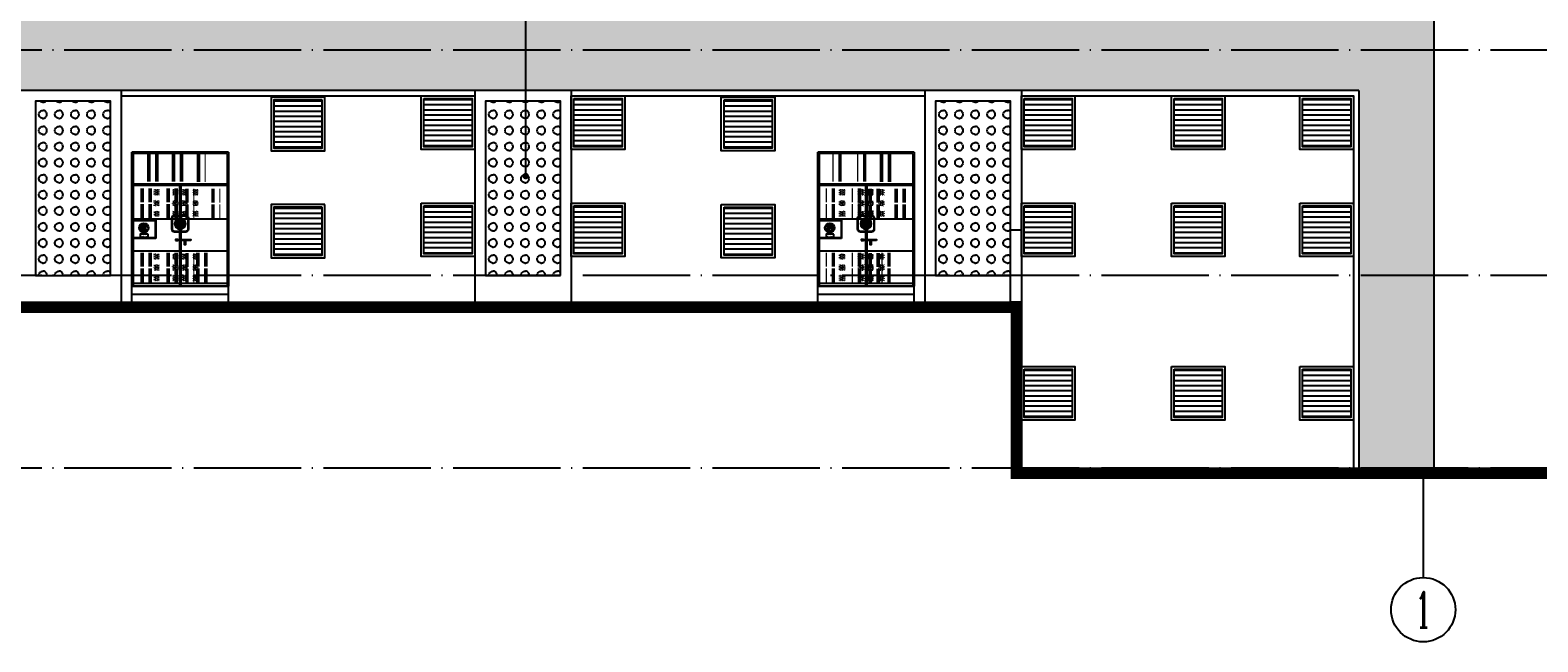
# Model space of a CAD drawing. Extents: x 1779708 to 7299578, y -1121471 to 88434.
# Tile 531 of 656: x 5180048 to 5208187, y -956519 to -945107. Entities that reach past the tile are written whole.
import ezdxf
from ezdxf.enums import TextEntityAlignment as Align

# ---------------------------------------------------------------- set-up
doc = ezdxf.new("R2010")
doc.units = 0
doc.header["$LTSCALE"] = 1000
doc.header["$MEASUREMENT"] = 0
doc.linetypes.add('DOTE', pattern=[2.42, 2, -0.2, 0.02, -0.2])
doc.layers.get('0').update_dxf_attribs({"linetype": 'CONTINUOUS'})
for name, color, linetype in [('AXIS', 3, 'CONTINUOUS'), ('AXIS_TEXT', 7, 'CONTINUOUS'), ('DIM_LEAD', 3, 'CONTINUOUS'), ('DOTE', 1, 'DOTE'), ('修改', 6, 'CONTINUOUS'), ('可见线', 6, 'CONTINUOUS'), ('建筑', 31, 'CONTINUOUS'), ('立面中线', 140, 'CONTINUOUS'), ('立面填充图例灰瓦', 8, 'CONTINUOUS'), ('立面填充图例白', 7, 'CONTINUOUS'), ('立面粗线', 30, 'CONTINUOUS'), ('立面细线', 114, 'CONTINUOUS')]:
    doc.layers.add(name, color=color, linetype=linetype)
doc.styles.add('_TCH_AXIS', font='COMPLEX', dxfattribs={"bigfont": 'GBCBIG'})
doc.styles.add('ZQ仿宋_GB2312', font='simfang.ttf', dxfattribs={"width": 0.7})
pattern_1 = [(7e-15, (-8001.832, -8879.637), (0, 21.650635), [12.5, -25]), (120, (-8001.832, -8879.637), (-18.75, -10.825318), [12.5, -25]), (60, (-7989.332, -8879.637), (-18.75, 10.825318), [12.5, -25])]
pattern_2 = [(7e-15, (-8151.832, -8879.637), (0, 21.650635), [12.5, -25]), (120, (-8151.832, -8879.637), (-18.75, -10.825318), [12.5, -25]), (60, (-8139.332, -8879.637), (-18.75, 10.825318), [12.5, -25])]

# ---------------------------------------------------------------- blocks, each defined once
blk = doc.blocks.new('A$C2EDB4717')
at = {"layer": '立面填充图例灰瓦'}
h = blk.add_hatch(dxfattribs=at)
h.set_pattern_fill('ACAD_ISO03W100', color=256, scale=5, style=0)
h.set_pattern_definition([(180, (13891.833, -8304.637), (0, 25), [60, -90])])
h.paths.add_polyline_path([(525, 2975), (275, 2975), (275, 2700), (525, 2700)])
h = blk.add_hatch(dxfattribs=at)
h.set_pattern_fill('ACAD_ISO03W100', color=256, scale=5, style=0)
h.set_pattern_definition([(180, (14352.528, -8304.637), (0, 25), [60, -90])])
h.paths.add_polyline_path([(986, 2975), (736, 2975), (736, 2700), (986, 2700)])
h = blk.add_hatch(dxfattribs=at)
h.set_pattern_fill('ACAD_ISO03W100', color=256, scale=5, style=0)
h.set_pattern_definition([(7e-15, (-12241.832, -8304.637), (0, 25), [60, -90])])
h.paths.add_polyline_path([(1375, 2975), (1125, 2975), (1125, 2700), (1375, 2700)])
h = blk.add_hatch(dxfattribs=at)
h.set_pattern_fill('ACAD_ISO03W100', color=256, scale=5, style=0)
h.set_pattern_definition([(180, (13891.833, 13704.638), (0, -25), [60, -90])])
h.paths.add_polyline_path([(275, 2450), (525, 2450), (525, 2700), (275, 2700)])
h = blk.add_hatch(dxfattribs=at)
h.set_pattern_fill('ACAD_ISO03W100', color=256, scale=5, style=0)
h.set_pattern_definition([(180, (14352.528, 13704.638), (0, -25), [60, -90])])
h.paths.add_polyline_path([(736, 2450), (986, 2450), (986, 2700), (736, 2700)])
h = blk.add_hatch(dxfattribs=at)
h.set_pattern_fill('ACAD_ISO03W100', color=256, scale=5, style=0)
h.set_pattern_definition([(7e-15, (-12241.832, 13704.638), (0, -25), [60, -90])])
h.paths.add_polyline_path([(1375, 2450), (1125, 2450), (1125, 2700), (1375, 2700)])
h = blk.add_hatch(dxfattribs=at)
h.set_pattern_fill('ACAD_ISO03W100', color=256, scale=5, style=0)
h.set_pattern_definition([(180, (13768.975, -8929.637), (0, 25), [60, -90])])
h.paths.add_polyline_path([(152, 2325), (402, 2325), (402, 2075), (152, 2075)])
h = blk.add_hatch(dxfattribs=at)
h.set_pattern_fill('HEX', color=256, scale=100, style=0)
h.set_pattern_definition(pattern_2)
h.paths.add_polyline_path([(409, 2300), (509, 2300), (509, 2200), (409, 2200)])
h = blk.add_hatch(dxfattribs=at)
h.set_pattern_fill('ACAD_ISO03W100', color=256, scale=5, style=0)
h.set_pattern_definition([(180, (14254.333, -8929.637), (0, 25), [60, -90])])
h.paths.add_polyline_path([(638, 2325), (888, 2325), (888, 2075), (638, 2075)])
h = blk.add_hatch(dxfattribs=at)
h.set_pattern_fill('HEX', color=256, scale=100, style=0)
h.set_pattern_definition(pattern_1)
h.paths.add_polyline_path([(763, 2300), (863, 2300), (863, 2200), (763, 2200)])
h = blk.add_hatch(dxfattribs=at)
h.set_pattern_fill('ACAD_ISO03W100', color=256, scale=5, style=0)
h.set_pattern_definition([(7e-15, (-12454.332, -8929.637), (0, 25), [60, -90])])
h.paths.add_polyline_path([(1163, 2325), (913, 2325), (913, 2075), (1163, 2075)])
h = blk.add_hatch(dxfattribs=at)
h.set_pattern_fill('HEX', color=256, scale=100, style=0)
h.set_pattern_definition(pattern_1)
h.paths.add_polyline_path([(1038, 2300), (938, 2300), (938, 2200), (1038, 2200)])
h = blk.add_hatch(dxfattribs=at)
h.set_pattern_fill('HEX', color=256, scale=100, style=0)
h.set_pattern_definition(pattern_1)
h.paths.add_polyline_path([(1241, 2300), (1141, 2300), (1141, 2200), (1241, 2200)])
h = blk.add_hatch(dxfattribs=at)
h.set_pattern_fill('ACAD_ISO03W100', color=256, scale=5, style=0)
h.set_pattern_definition([(7e-15, (-11968.974, -8929.637), (0, 25), [60, -90])])
h.paths.add_polyline_path([(1648, 2325), (1398, 2325), (1398, 2075), (1648, 2075)])
h = blk.add_hatch(dxfattribs=at)
h.set_pattern_fill('ACAD_ISO03W100', color=256, scale=5, style=0)
h.set_pattern_definition([(180, (13768.975, 13029.638), (0, -25), [60, -90])])
h.paths.add_polyline_path([(152, 1775), (402, 1775), (402, 2025), (152, 2025)])
h = blk.add_hatch(dxfattribs=at)
h.set_pattern_fill('HEX', color=256, scale=100, style=0)
h.set_pattern_definition(pattern_2)
h.paths.add_polyline_path([(409, 1998), (509, 1998), (509, 2098), (409, 2098)])
h = blk.add_hatch(dxfattribs=at)
h.set_pattern_fill('ACAD_ISO03W100', color=256, scale=5, style=0)
h.set_pattern_definition([(180, (14254.333, 13029.638), (0, -25), [60, -90])])
h.paths.add_polyline_path([(638, 1775), (888, 1775), (888, 2025), (638, 2025)])
h = blk.add_hatch(dxfattribs=at)
h.set_pattern_fill('HEX', color=256, scale=100, style=0)
h.set_pattern_definition(pattern_1)
h.paths.add_polyline_path([(763, 1998), (863, 1998), (863, 2098), (763, 2098)])
h = blk.add_hatch(dxfattribs=at)
h.set_pattern_fill('ACAD_ISO03W100', color=256, scale=5, style=0)
h.set_pattern_definition([(7e-15, (-12454.332, 13029.638), (0, -25), [60, -90])])
h.paths.add_polyline_path([(1163, 1775), (913, 1775), (913, 2025), (1163, 2025)])
h = blk.add_hatch(dxfattribs=at)
h.set_pattern_fill('HEX', color=256, scale=100, style=0)
h.set_pattern_definition(pattern_1)
h.paths.add_polyline_path([(1038, 1998), (938, 1998), (938, 2098), (1038, 2098)])
h = blk.add_hatch(dxfattribs=at)
h.set_pattern_fill('HEX', color=256, scale=100, style=0)
h.set_pattern_definition(pattern_1)
h.paths.add_polyline_path([(1241, 1998), (1141, 1998), (1141, 2098), (1241, 2098)])
h = blk.add_hatch(dxfattribs=at)
h.set_pattern_fill('ACAD_ISO03W100', color=256, scale=5, style=0)
h.set_pattern_definition([(7e-15, (-11968.974, 13029.638), (0, -25), [60, -90])])
h.paths.add_polyline_path([(1648, 1775), (1398, 1775), (1398, 2025), (1648, 2025)])
h = blk.add_hatch(color=256, dxfattribs=at)
h.paths.add_polyline_path([(434, 1721), (443, 1730), (443, 1391), (434, 1400)])
h.paths.add_polyline_path([(20, 1730), (443, 1730), (434, 1721), (28, 1721)])
h.paths.add_polyline_path([(20, 1730), (28, 1721), (28, 1400), (20, 1391)])
h.paths.add_polyline_path([(28, 1400), (434, 1400), (443, 1391), (20, 1391)])
h = blk.add_hatch(dxfattribs=at)
h.set_pattern_fill('HEX', color=256, scale=100, style=0)
h.set_pattern_definition(pattern_2)
h.paths.add_polyline_path([(409, 1800), (509, 1800), (509, 1900), (409, 1900)])
h = blk.add_hatch(dxfattribs=at)
h.set_pattern_fill('HEX', color=256, scale=100, style=0)
h.set_pattern_definition(pattern_1)
h.paths.add_polyline_path([(763, 1800), (863, 1800), (863, 1900), (763, 1900)])
h = blk.add_hatch(dxfattribs=at)
h.set_pattern_fill('HEX', color=256, scale=100, style=0)
h.set_pattern_definition(pattern_1)
h.paths.add_polyline_path([(1038, 1800), (938, 1800), (938, 1900), (1038, 1900)])
h = blk.add_hatch(dxfattribs=at)
h.set_pattern_fill('HEX', color=256, scale=100, style=0)
h.set_pattern_definition(pattern_1)
h.paths.add_polyline_path([(1241, 1800), (1141, 1800), (1141, 1900), (1241, 1900)])
h = blk.add_hatch(color=256, dxfattribs=at)
edge = h.paths.add_edge_path()
edge.add_arc((223, 1585), 88.9, 0, 360)
edge = h.paths.add_edge_path(flags=16)
edge.add_arc((223, 1585), 72.6, 51.4462, 218.5538)
edge.add_line((167, 1540), (269, 1642))
edge = h.paths.add_edge_path(flags=16)
edge.add_line((178, 1529), (280, 1631))
edge.add_arc((223, 1585), 72.6, -128.7437, 38.7437, ccw=False)
h = blk.add_hatch(dxfattribs=at)
h.set_pattern_fill('ACAD_ISO03W100', color=256, scale=5, style=0)
h.set_pattern_definition([(180, (13768.975, -10129.637), (0, 25), [60, -90])])
h.paths.add_polyline_path([(152, 1125), (402, 1125), (402, 875), (152, 875)])
h = blk.add_hatch(dxfattribs=at)
h.set_pattern_fill('HEX', color=256, scale=100, style=0)
h.set_pattern_definition(pattern_2)
h.paths.add_polyline_path([(409, 1100), (509, 1100), (509, 1000), (409, 1000)])
h = blk.add_hatch(dxfattribs=at)
h.set_pattern_fill('HEX', color=256, scale=100, style=0)
h.set_pattern_definition(pattern_2)
h.paths.add_polyline_path([(409, 798), (509, 798), (509, 898), (409, 898)])
h = blk.add_hatch(dxfattribs=at)
h.set_pattern_fill('ACAD_ISO03W100', color=256, scale=5, style=0)
h.set_pattern_definition([(180, (14254.333, -10129.637), (0, 25), [60, -90])])
h.paths.add_polyline_path([(638, 1125), (888, 1125), (888, 875), (638, 875)])
h = blk.add_hatch(dxfattribs=at)
h.set_pattern_fill('HEX', color=256, scale=100, style=0)
h.set_pattern_definition(pattern_1)
h.paths.add_polyline_path([(763, 1100), (863, 1100), (863, 1000), (763, 1000)])
h = blk.add_hatch(dxfattribs=at)
h.set_pattern_fill('HEX', color=256, scale=100, style=0)
h.set_pattern_definition(pattern_1)
h.paths.add_polyline_path([(763, 798), (863, 798), (863, 898), (763, 898)])
h = blk.add_hatch(dxfattribs=at)
h.set_pattern_fill('ACAD_ISO03W100', color=256, scale=5, style=0)
h.set_pattern_definition([(7e-15, (-12454.332, -10129.637), (0, 25), [60, -90])])
h.paths.add_polyline_path([(1163, 1125), (913, 1125), (913, 875), (1163, 875)])
h = blk.add_hatch(dxfattribs=at)
h.set_pattern_fill('HEX', color=256, scale=100, style=0)
h.set_pattern_definition(pattern_1)
h.paths.add_polyline_path([(1038, 1100), (938, 1100), (938, 1000), (1038, 1000)])
h = blk.add_hatch(dxfattribs=at)
h.set_pattern_fill('HEX', color=256, scale=100, style=0)
h.set_pattern_definition(pattern_1)
h.paths.add_polyline_path([(1038, 798), (938, 798), (938, 898), (1038, 898)])
h = blk.add_hatch(dxfattribs=at)
h.set_pattern_fill('HEX', color=256, scale=100, style=0)
h.set_pattern_definition(pattern_1)
h.paths.add_polyline_path([(1241, 1100), (1141, 1100), (1141, 1000), (1241, 1000)])
h = blk.add_hatch(dxfattribs=at)
h.set_pattern_fill('HEX', color=256, scale=100, style=0)
h.set_pattern_definition(pattern_1)
h.paths.add_polyline_path([(1241, 798), (1141, 798), (1141, 898), (1241, 898)])
h = blk.add_hatch(dxfattribs=at)
h.set_pattern_fill('ACAD_ISO03W100', color=256, scale=5, style=0)
h.set_pattern_definition([(180, (14806.475, -10129.637), (0, 25), [60, -90])])
h.paths.add_polyline_path([(1190, 1125), (1440, 1125), (1440, 875), (1190, 875)])
h = blk.add_hatch(dxfattribs=at)
h.set_pattern_fill('ACAD_ISO03W100', color=256, scale=5, style=0)
h.set_pattern_definition([(180, (13768.975, 11829.638), (0, -25), [60, -90])])
h.paths.add_polyline_path([(152, 575), (402, 575), (402, 825), (152, 825)])
h = blk.add_hatch(dxfattribs=at)
h.set_pattern_fill('HEX', color=256, scale=100, style=0)
h.set_pattern_definition(pattern_2)
h.paths.add_polyline_path([(409, 600), (509, 600), (509, 700), (409, 700)])
h = blk.add_hatch(dxfattribs=at)
h.set_pattern_fill('ACAD_ISO03W100', color=256, scale=5, style=0)
h.set_pattern_definition([(180, (14254.333, 11829.638), (0, -25), [60, -90])])
h.paths.add_polyline_path([(638, 575), (888, 575), (888, 825), (638, 825)])
h = blk.add_hatch(dxfattribs=at)
h.set_pattern_fill('HEX', color=256, scale=100, style=0)
h.set_pattern_definition(pattern_1)
h.paths.add_polyline_path([(763, 600), (863, 600), (863, 700), (763, 700)])
h = blk.add_hatch(dxfattribs=at)
h.set_pattern_fill('ACAD_ISO03W100', color=256, scale=5, style=0)
h.set_pattern_definition([(7e-15, (-12454.332, 11829.638), (0, -25), [60, -90])])
h.paths.add_polyline_path([(1163, 575), (913, 575), (913, 825), (1163, 825)])
h = blk.add_hatch(dxfattribs=at)
h.set_pattern_fill('HEX', color=256, scale=100, style=0)
h.set_pattern_definition(pattern_1)
h.paths.add_polyline_path([(1038, 600), (938, 600), (938, 700), (1038, 700)])
h = blk.add_hatch(dxfattribs=at)
h.set_pattern_fill('HEX', color=256, scale=100, style=0)
h.set_pattern_definition(pattern_1)
h.paths.add_polyline_path([(1241, 600), (1141, 600), (1141, 700), (1241, 700)])
h = blk.add_hatch(dxfattribs=at)
h.set_pattern_fill('ACAD_ISO03W100', color=256, scale=5, style=0)
h.set_pattern_definition([(180, (14806.475, 11829.638), (0, -25), [60, -90])])
h.paths.add_polyline_path([(1190, 575), (1440, 575), (1440, 825), (1190, 825)])
at = {"layer": '立面中线'}
for p, q in [((0, 500), (1800, 500)), ((0, 200), (0, 500)), ((0, 350), (1800, 350)), ((1800, 200), (1800, 500)), ((0, 200), (1800, 200))]:
    blk.add_line(p, q, dxfattribs=at)
at = {"layer": '立面填充图例灰瓦'}
for p, q in [((0, 3000), (0, 500)), ((0, 500), (0, 3000)), ((1800, 3000), (0, 3000)), ((25, 2975), (25, 500)), ((1775, 2975), (25, 2975)), ((1775, 2975), (1775, 500)), ((1800, 3000), (1800, 500)), ((1775, 2400), (25, 2400)), ((1775, 2375), (25, 2375)), ((888, 2375), (888, 500)), ((913, 2375), (913, 500)), ((888, 1750), (25, 1750)), ((1775, 1750), (913, 1750)), ((269, 1642), (167, 1540)), ((177, 1573), (176, 1570)), ((177, 1571), (176, 1569)), ((176, 1570), (177, 1571)), ((176, 1570), (176, 1570)), ((176, 1570), (176, 1570)), ((176, 1569), (176, 1568)), ((176, 1568), (177, 1569)), ((178, 1574), (177, 1573)), ((177, 1568), (178, 1569)), ((177, 1569), (177, 1568)), ((177, 1568), (177, 1568)), ((178, 1529), (280, 1631)), ((180, 1585), (178, 1578)), ((178, 1578), (179, 1575)), ((179, 1575), (178, 1574)), ((178, 1568), (180, 1571)), ((178, 1569), (178, 1568)), ((178, 1568), (178, 1568)), ((179, 1575), (179, 1575)), ((179, 1575), (182, 1575)), ((179, 1530), (184, 1529)), ((181, 1591), (180, 1585)), ((180, 1572), (180, 1573)), ((180, 1571), (180, 1572)), ((180, 1571), (181, 1570)), ((182, 1594), (181, 1591)), ((181, 1572), (182, 1573)), ((181, 1571), (181, 1572)), ((181, 1570), (181, 1571)), ((181, 1570), (181, 1570)), ((185, 1598), (182, 1594)), ((182, 1575), (183, 1578)), ((182, 1574), (182, 1575)), ((182, 1573), (182, 1574)), ((184, 1532), (182, 1533)), ((183, 1578), (186, 1586)), ((187, 1531), (184, 1532)), ((184, 1529), (188, 1530)), ((188, 1603), (185, 1598)), ((186, 1586), (187, 1589)), ((187, 1589), (188, 1590)), ((188, 1530), (187, 1531)), ((189, 1603), (188, 1603)), ((189, 1601), (188, 1600)), ((188, 1600), (188, 1596)), ((188, 1596), (189, 1590)), ((188, 1590), (189, 1592)), ((190, 1582), (188, 1578)), ((188, 1578), (188, 1575)), ((188, 1575), (188, 1571)), ((188, 1571), (188, 1561)), ((188, 1530), (188, 1530)), ((190, 1604), (189, 1601)), ((189, 1590), (190, 1588)), ((192, 1605), (190, 1604)), ((190, 1588), (191, 1587)), ((191, 1587), (190, 1584)), ((190, 1584), (191, 1582)), ((191, 1583), (196, 1582)), ((191, 1582), (191, 1583)), ((192, 1617), (193, 1618)), ((192, 1615), (192, 1617)), ((193, 1613), (192, 1615)), ((192, 1608), (194, 1608)), ((192, 1605), (192, 1608)), ((194, 1605), (192, 1605)), ((193, 1618), (194, 1619)), ((193, 1612), (193, 1613)), ((193, 1608), (193, 1612)), ((194, 1611), (193, 1611)), ((194, 1619), (196, 1620)), ((195, 1613), (194, 1612)), ((194, 1612), (194, 1611)), ((194, 1608), (198, 1608)), ((197, 1605), (194, 1605)), ((196, 1614), (195, 1613)), ((195, 1594), (197, 1589)), ((196, 1620), (199, 1619)), ((196, 1615), (196, 1614)), ((197, 1615), (196, 1615)), ((196, 1614), (196, 1613)), ((196, 1613), (196, 1612)), ((196, 1612), (197, 1612)), ((196, 1582), (198, 1582)), ((198, 1614), (197, 1615)), ((197, 1612), (198, 1611)), ((199, 1605), (197, 1605)), ((197, 1589), (198, 1586)), ((198, 1614), (198, 1614)), ((199, 1614), (198, 1614)), ((198, 1611), (198, 1611)), ((198, 1608), (200, 1607)), ((200, 1604), (198, 1604)), ((198, 1586), (201, 1582)), ((198, 1582), (199, 1581)), ((199, 1572), (198, 1576)), ((199, 1619), (201, 1619)), ((200, 1616), (199, 1615)), ((199, 1615), (199, 1614)), ((201, 1604), (199, 1605)), ((199, 1581), (200, 1582)), ((200, 1577), (199, 1581)), ((199, 1573), (200, 1577)), ((201, 1534), (199, 1549)), ((201, 1617), (200, 1616)), ((202, 1609), (200, 1608)), ((200, 1608), (200, 1608)), ((200, 1607), (201, 1604)), ((200, 1604), (202, 1601)), ((202, 1601), (200, 1604)), ((200, 1582), (201, 1583)), ((200, 1581), (200, 1577)), ((200, 1577), (200, 1573)), ((200, 1531), (201, 1532)), ((200, 1530), (200, 1531)), ((204, 1530), (200, 1530)), ((201, 1619), (201, 1618)), ((201, 1618), (201, 1617)), ((201, 1618), (202, 1616)), ((201, 1618), (201, 1618)), ((201, 1614), (202, 1614)), ((201, 1582), (204, 1577)), ((204, 1534), (201, 1534)), ((201, 1532), (202, 1534)), ((202, 1616), (202, 1615)), ((202, 1615), (202, 1614)), ((202, 1614), (202, 1613)), ((202, 1614), (202, 1614)), ((202, 1614), (203, 1612)), ((202, 1614), (202, 1614)), ((202, 1613), (202, 1611)), ((203, 1612), (202, 1611)), ((202, 1611), (202, 1610)), ((202, 1611), (202, 1611)), ((202, 1610), (202, 1609)), ((202, 1609), (202, 1609)), ((202, 1601), (203, 1599)), ((202, 1598), (202, 1601)), ((202, 1594), (202, 1598)), ((203, 1591), (202, 1594)), ((203, 1612), (203, 1612)), ((203, 1599), (203, 1594)), ((203, 1594), (203, 1592)), ((204, 1590), (203, 1591)), ((204, 1589), (204, 1590)), ((205, 1585), (204, 1589)), ((204, 1530), (204, 1530)), ((207, 1530), (204, 1530)), ((207, 1581), (205, 1585)), ((208, 1536), (206, 1535)), ((206, 1535), (206, 1534)), ((206, 1534), (212, 1533)), ((207, 1555), (207, 1553)), ((207, 1553), (208, 1536)), ((212, 1530), (207, 1530)), ((211, 1631), (247, 1631)), ((211, 1631), (211, 1590)), ((211, 1624), (247, 1624)), ((211, 1617), (244, 1617)), ((211, 1610), (237, 1610)), ((211, 1603), (230, 1603)), ((211, 1597), (223, 1597)), ((211, 1590), (217, 1590)), ((212, 1533), (214, 1532)), ((214, 1532), (212, 1530)), ((214, 1532), (214, 1532)), ((239, 1590), (247, 1590)), ((246, 1597), (247, 1597)), ((247, 1631), (247, 1620)), ((247, 1597), (247, 1590)), ((888, 1150), (25, 1150)), ((1775, 1150), (913, 1150)), ((988, 1285), (988, 1305)), ((1800, 500), (0, 500)), ((888, 550), (25, 550)), ((1775, 550), (913, 550))]:
    blk.add_line(p, q, dxfattribs=at)
for points in [[(443, 1391), (20, 1391), (20, 1730), (443, 1730)], [(443, 1391), (20, 1391), (20, 1730), (443, 1730)], [(434, 1400), (28, 1400), (28, 1721), (434, 1721)], [(434, 1400), (28, 1400), (28, 1721), (434, 1721)], [(301, 1470), (156, 1470), (156, 1415), (301, 1415)], [(810, 1349), (855, 1349), (855, 1372), (810, 1372)], [(968, 1349), (945, 1349), (945, 1372), (968, 1372)], [(1003, 1355), (973, 1355), (973, 1275), (1003, 1275)], [(1099, 1349), (1054, 1349), (1054, 1372), (1099, 1372)]]:
    blk.add_lwpolyline(points, close=True, dxfattribs=at)
for points in [[(255, 1628), (255, 1637), (202, 1637), (202, 1620)], [(202, 1530), (202, 1530), (255, 1530), (255, 1605)], [(945, 1365), (855, 1365)], [(855, 1355), (945, 1355)], [(1054, 1365), (968, 1365)], [(968, 1355), (1054, 1355)]]:
    blk.add_lwpolyline(points, dxfattribs=at)
blk.add_circle((223, 1585), 88.9, dxfattribs=at)
for start, end in [(51.4462, 218.5538), (231.2563, 38.7437)]:
    blk.add_arc((223, 1585), 72.6, start, end, dxfattribs=at)
at = {"layer": '立面填充图例灰瓦', "style": 'ZQ仿宋_GB2312'}
for s, width, p in [('未经过许可不得入内', 0.8, (227, 1454)), ('电房门前严禁堵塞', 0.9, (227, 1429))]:
    blk.add_text(s, height=12.7, dxfattribs=dict(at, width=width)).set_placement(p, align=Align.MIDDLE)
blk = doc.blocks.new('b112')
at = {"layer": '建筑'}
h = blk.add_hatch(color=1, dxfattribs=at)
h.dxf.hatch_style = 1
edge = h.paths.add_edge_path()
edge.add_arc((2930760, 155416), 100, 0, 360)
for points in [[(2930660, 155266), (2930860, 155266, 0.414214), (2930910, 155316), (2930910, 155516, 0.414214), (2930860, 155566), (2930660, 155566, 0.414214), (2930610, 155516), (2930610, 155316, 0.414214)], [(2930660, 155276), (2930860, 155276, 0.414214), (2930900, 155316), (2930900, 155516, 0.414214), (2930860, 155556), (2930660, 155556, 0.414214), (2930620, 155516), (2930620, 155316, 0.414214)]]:
    blk.add_lwpolyline(points, format="xyb", close=True, dxfattribs=at)
at = {"layer": '建筑', "color": 1}
blk.add_circle((2930760, 155416), 100, dxfattribs=at)

msp = doc.modelspace()

# ---------------------------------------------------------------- hatches: boundary and pattern name
at = {"layer": '立面填充图例白'}
h = msp.add_hatch(dxfattribs=at)
h.set_pattern_fill('AR-CONC', color=0, scale=450, style=0)
h.set_pattern_definition([(50, (9e-10, -3328.6), (819.83101, -71.725885), [85.725, -942.975]), (355, (9e-10, -3328.6), (-158.59272, 859.75489), [68.58, -754.38]), (100.451, (68.3, -3334.6), (661.24126, 788.0251), [72.855, -801.405]), (46.1842, (9e-10, -3100), (1219.85568, -189.19048), [128.5875, -1414.4625]), (96.6356, (101.7, -3115.8), (1068.31906, 1113.415), [109.2825, -1202.1075]), (351.184, (9e-10, -3100), (1068.32073, 1113.41303), [102.87, -1131.57]), (21, (114.3, -3157.15), (682.26696, -460.19483), [85.725, -942.975]), (326, (114.3, -3157.15), (278.10913, 828.84585), [68.58, -754.38]), (71.4514, (171.16, -3195.5), (960.37421, 368.65286), [72.855, -801.405]), (37.5, (9e-10, -3328.6), (13.898715, 380.497675), [0, -745.236, 0, -765.81, 0, -757.2375]), (7.5, (9e-10, -3328.6), (300.68848, 450.812587), [0, -436.626, 0, -728.091, 0, -288.6075]), (327.5, (-254.9, -3328.6), (610.157678, -25.779348), [0, -285.75, 0, -891.54, 0, -1183.005]), (317.5, (-369.2, -3328.6), (666.581316, 114.41921), [0, -371.475, 0, -592.074, 0, -840.105])])
h.paths.add_polyline_path([(5206347.5, -944631.9), (5206247.5, -944631.9), (5146247.5, -944631.9), (5146247.5, -944731.9), (5206247.5, -944731.9), (5206347.5, -944731.9)])
h.paths.add_polyline_path([(5206247.5, -944731.9), (5146347.5, -944731.9), (5146347.5, -949881.9), (5148147.5, -949881.9), (5148147.5, -946231.9), (5204847.5, -946231.9), (5204847.5, -953281.9), (5206247.5, -953281.9), (5206247.5, -946281.9)])
at = {"layer": '立面细线'}
h = msp.add_hatch(dxfattribs=at)
h.set_pattern_fill('圆形花纹', color=256, scale=100, style=0)
h.set_pattern_definition([(0, (-229920.49, -3253.6), (300, 150), [12, -288]), (90, (-229989.49, -3184.6), (-150, 300), [12, -288]), (45, (-229971.5, -3130.6), (2e-14, 299.9999995), [12.727922, -411.53614]), (45, (-229866.5, -3235.6), (2e-14, 299.9999995), [12.727922, -411.53614]), (135, (-229962.5, -3235.6), (-299.9999995, 2e-14), [12.727922, -411.53614]), (135, (-229857.5, -3130.6), (-299.9999995, 2e-14), [12.727922, -411.53614]), (36.8698977, (-229962.49, -3121.6), (300, 300), [15, -1485]), (36.8698977, (-229878.49, -3244.6), (300, 300), [15, -1485]), (53.1301024, (-229857.49, -3226.6), (-300, -300), [15, -1485]), (53.1301024, (-229980.49, -3142.6), (-300, -300), [15, -1485]), (126.8698976, (-229971.49, -3226.6), (-300, 300), [15, -1485]), (126.8698976, (-229848.49, -3142.6), (-300, 300), [15, -1485]), (143.1301023, (-229866.49, -3121.6), (-300, 300), [15, -1485]), (143.1301023, (-229950.49, -3244.6), (-300, 300), [15, -1485]), (11.3099325, (-229908.49, -3253.6), (299.9999992, 4e-07), [15.297058, -1514.4087]), (11.3099325, (-229935.49, -3106.6), (299.9999992, 4e-07), [15.297058, -1514.4087]), (78.6900675, (-229989.49, -3172.6), (4e-07, 299.9999992), [15.297058, -1514.4087]), (78.6900675, (-229842.49, -3199.6), (4e-07, 299.9999992), [15.297058, -1514.4087]), (101.3099325, (-229839.49, -3172.6), (-2e-08, -299.99999724), [15.297058, -1514.4087]), (101.3099325, (-229986.49, -3199.6), (-2e-08, -299.99999724), [15.297058, -1514.4087]), (168.6900675, (-229920.49, -3253.6), (-299.9999992, 4e-07), [15.297058, -1514.4087]), (168.6900675, (-229893.49, -3106.6), (-299.9999992, 4e-07), [15.297058, -1514.4087]), (21.8014095, (-229950.49, -3112.6), (599.9999998, 299.99999935), [16.155494, -1599.3939]), (21.8014095, (-229893.49, -3250.6), (599.9999998, 299.99999935), [16.155494, -1599.3939]), (68.1985905, (-229986.49, -3157.6), (-299.99999675, -599.9999933), [16.155494, -1599.3939]), (68.1985905, (-229848.49, -3214.6), (-299.99999675, -599.9999933), [16.155494, -1599.3939]), (111.8014095, (-229980.49, -3214.6), (-299.99999935, 599.9999998), [16.155494, -1599.3939]), (111.8014095, (-229842.49, -3157.6), (-299.99999935, 599.9999998), [16.155494, -1599.3939]), (158.1985905, (-229935.49, -3250.6), (-600.00000017, 299.9999984), [16.155494, -1599.3939]), (158.1985905, (-229878.49, -3112.6), (-600.00000017, 299.9999984), [16.155494, -1599.3939])])
h.paths.add_polyline_path([(5181547.5, -946431.9), (5180147.5, -946431.9), (5180147.5, -949681.9), (5181547.5, -949681.9)])
h = msp.add_hatch(dxfattribs=at)
h.set_pattern_fill('LINE', color=256, scale=100)
h.set_pattern_definition([(180, (7636161.17, -907659.57), (0, 95.25), [])])
h.paths.add_polyline_path([(5184597.5, -947306.9), (5184597.5, -946406.9), (5185497.5, -946406.9), (5185497.5, -947306.9)])
h = msp.add_hatch(dxfattribs=at)
h.set_pattern_fill('LINE', color=256, scale=100)
h.set_pattern_definition([(0, (2736733.905, -907634.57), (0, 95.25), [])])
h.paths.add_polyline_path([(5188297.5, -947281.9), (5188297.5, -946381.9), (5187397.5, -946381.9), (5187397.5, -947281.9)])
h = msp.add_hatch(dxfattribs=at)
h.set_pattern_fill('圆形花纹', color=256, scale=100, style=0)
h.set_pattern_definition([(0, (-221520.49, -3253.6), (300, 150), [12, -288]), (90, (-221589.49, -3184.6), (-150, 300), [12, -288]), (45, (-221571.5, -3130.6), (2e-14, 299.9999995), [12.727922, -411.53614]), (45, (-221466.5, -3235.6), (2e-14, 299.9999995), [12.727922, -411.53614]), (135, (-221562.5, -3235.6), (-299.9999995, 2e-14), [12.727922, -411.53614]), (135, (-221457.5, -3130.6), (-299.9999995, 2e-14), [12.727922, -411.53614]), (36.8698977, (-221562.49, -3121.6), (300, 300), [15, -1485]), (36.8698977, (-221478.49, -3244.6), (300, 300), [15, -1485]), (53.1301024, (-221457.49, -3226.6), (-300, -300), [15, -1485]), (53.1301024, (-221580.49, -3142.6), (-300, -300), [15, -1485]), (126.8698976, (-221571.49, -3226.6), (-300, 300), [15, -1485]), (126.8698976, (-221448.49, -3142.6), (-300, 300), [15, -1485]), (143.1301023, (-221466.49, -3121.6), (-300, 300), [15, -1485]), (143.1301023, (-221550.49, -3244.6), (-300, 300), [15, -1485]), (11.3099325, (-221508.49, -3253.6), (299.9999992, 4e-07), [15.297058, -1514.4087]), (11.3099325, (-221535.49, -3106.6), (299.9999992, 4e-07), [15.297058, -1514.4087]), (78.6900675, (-221589.49, -3172.6), (4e-07, 299.9999992), [15.297058, -1514.4087]), (78.6900675, (-221442.49, -3199.6), (4e-07, 299.9999992), [15.297058, -1514.4087]), (101.3099325, (-221439.49, -3172.6), (-2e-08, -299.99999724), [15.297058, -1514.4087]), (101.3099325, (-221586.49, -3199.6), (-2e-08, -299.99999724), [15.297058, -1514.4087]), (168.6900675, (-221520.49, -3253.6), (-299.9999992, 4e-07), [15.297058, -1514.4087]), (168.6900675, (-221493.49, -3106.6), (-299.9999992, 4e-07), [15.297058, -1514.4087]), (21.8014095, (-221550.49, -3112.6), (599.9999998, 299.99999935), [16.155494, -1599.3939]), (21.8014095, (-221493.49, -3250.6), (599.9999998, 299.99999935), [16.155494, -1599.3939]), (68.1985905, (-221586.49, -3157.6), (-299.99999675, -599.9999933), [16.155494, -1599.3939]), (68.1985905, (-221448.49, -3214.6), (-299.99999675, -599.9999933), [16.155494, -1599.3939]), (111.8014095, (-221580.49, -3214.6), (-299.99999935, 599.9999998), [16.155494, -1599.3939]), (111.8014095, (-221442.49, -3157.6), (-299.99999935, 599.9999998), [16.155494, -1599.3939]), (158.1985905, (-221535.49, -3250.6), (-600.00000017, 299.9999984), [16.155494, -1599.3939]), (158.1985905, (-221478.49, -3112.6), (-600.00000017, 299.9999984), [16.155494, -1599.3939])])
h.paths.add_polyline_path([(5189947.5, -946431.9), (5188547.5, -946431.9), (5188547.5, -949681.9), (5189947.5, -949681.9)])
h = msp.add_hatch(dxfattribs=at)
h.set_pattern_fill('LINE', color=256, scale=100)
h.set_pattern_definition([(0, (2739533.905, -907634.57), (0, 95.25), [])])
h.paths.add_polyline_path([(5191097.5, -947281.9), (5191097.5, -946381.9), (5190197.5, -946381.9), (5190197.5, -947281.9)])
h = msp.add_hatch(dxfattribs=at)
h.set_pattern_fill('LINE', color=256, scale=100)
h.set_pattern_definition([(0, (2742333.905, -907659.57), (0, 95.25), [])])
h.paths.add_polyline_path([(5193897.5, -947306.9), (5193897.5, -946406.9), (5192997.5, -946406.9), (5192997.5, -947306.9)])
h = msp.add_hatch(dxfattribs=at)
h.set_pattern_fill('圆形花纹', color=256, scale=100, style=0)
h.set_pattern_definition([(0, (-213120.49, -3253.6), (300, 150), [12, -288]), (90, (-213189.49, -3184.6), (-150, 300), [12, -288]), (45, (-213171.5, -3130.6), (2e-14, 299.9999995), [12.727922, -411.53614]), (45, (-213066.5, -3235.6), (2e-14, 299.9999995), [12.727922, -411.53614]), (135, (-213162.5, -3235.6), (-299.9999995, 2e-14), [12.727922, -411.53614]), (135, (-213057.5, -3130.6), (-299.9999995, 2e-14), [12.727922, -411.53614]), (36.8698977, (-213162.49, -3121.6), (300, 300), [15, -1485]), (36.8698977, (-213078.49, -3244.6), (300, 300), [15, -1485]), (53.1301024, (-213057.49, -3226.6), (-300, -300), [15, -1485]), (53.1301024, (-213180.49, -3142.6), (-300, -300), [15, -1485]), (126.8698976, (-213171.49, -3226.6), (-300, 300), [15, -1485]), (126.8698976, (-213048.49, -3142.6), (-300, 300), [15, -1485]), (143.1301023, (-213066.49, -3121.6), (-300, 300), [15, -1485]), (143.1301023, (-213150.49, -3244.6), (-300, 300), [15, -1485]), (11.3099325, (-213108.49, -3253.6), (299.9999992, 4e-07), [15.297058, -1514.4087]), (11.3099325, (-213135.49, -3106.6), (299.9999992, 4e-07), [15.297058, -1514.4087]), (78.6900675, (-213189.49, -3172.6), (4e-07, 299.9999992), [15.297058, -1514.4087]), (78.6900675, (-213042.49, -3199.6), (4e-07, 299.9999992), [15.297058, -1514.4087]), (101.3099325, (-213039.49, -3172.6), (-2e-08, -299.99999724), [15.297058, -1514.4087]), (101.3099325, (-213186.49, -3199.6), (-2e-08, -299.99999724), [15.297058, -1514.4087]), (168.6900675, (-213120.49, -3253.6), (-299.9999992, 4e-07), [15.297058, -1514.4087]), (168.6900675, (-213093.49, -3106.6), (-299.9999992, 4e-07), [15.297058, -1514.4087]), (21.8014095, (-213150.49, -3112.6), (599.9999998, 299.99999935), [16.155494, -1599.3939]), (21.8014095, (-213093.49, -3250.6), (599.9999998, 299.99999935), [16.155494, -1599.3939]), (68.1985905, (-213186.49, -3157.6), (-299.99999675, -599.9999933), [16.155494, -1599.3939]), (68.1985905, (-213048.49, -3214.6), (-299.99999675, -599.9999933), [16.155494, -1599.3939]), (111.8014095, (-213180.49, -3214.6), (-299.99999935, 599.9999998), [16.155494, -1599.3939]), (111.8014095, (-213042.49, -3157.6), (-299.99999935, 599.9999998), [16.155494, -1599.3939]), (158.1985905, (-213135.49, -3250.6), (-600.00000017, 299.9999984), [16.155494, -1599.3939]), (158.1985905, (-213078.49, -3112.6), (-600.00000017, 299.9999984), [16.155494, -1599.3939])])
h.paths.add_polyline_path([(5198347.5, -946431.9), (5196947.5, -946431.9), (5196947.5, -949681.9), (5198347.5, -949681.9)])
h = msp.add_hatch(dxfattribs=at)
h.set_pattern_fill('LINE', color=256, scale=100)
h.set_pattern_definition([(0, (2747933.905, -907634.57), (0, 95.25), [])])
h.paths.add_polyline_path([(5199497.5, -947281.9), (5199497.5, -946381.9), (5198597.5, -946381.9), (5198597.5, -947281.9)])
h = msp.add_hatch(dxfattribs=at)
h.set_pattern_fill('LINE', color=256, scale=100)
h.set_pattern_definition([(0, (2750733.905, -907634.57), (0, 95.25), [])])
h.paths.add_polyline_path([(5202297.5, -947281.9), (5202297.5, -946381.9), (5201397.5, -946381.9), (5201397.5, -947281.9)])
h = msp.add_hatch(dxfattribs=at)
h.set_pattern_fill('LINE', color=256, scale=100)
h.set_pattern_definition([(0, (2753133.905, -907634.57), (0, 95.25), [])])
h.paths.add_polyline_path([(5204697.5, -947281.9), (5204697.5, -946381.9), (5203797.5, -946381.9), (5203797.5, -947281.9)])
h = msp.add_hatch(dxfattribs=at)
h.set_pattern_fill('LINE', color=256, scale=100)
h.set_pattern_definition([(180, (7636161.17, -909659.57), (0, 95.25), [])])
h.paths.add_polyline_path([(5184597.5, -949306.9), (5184597.5, -948406.9), (5185497.5, -948406.9), (5185497.5, -949306.9)])
h = msp.add_hatch(dxfattribs=at)
h.set_pattern_fill('LINE', color=256, scale=100)
h.set_pattern_definition([(0, (2736733.905, -909634.57), (0, 95.25), [])])
h.paths.add_polyline_path([(5188297.5, -949281.9), (5188297.5, -948381.9), (5187397.5, -948381.9), (5187397.5, -949281.9)])
h = msp.add_hatch(dxfattribs=at)
h.set_pattern_fill('LINE', color=256, scale=100)
h.set_pattern_definition([(0, (2739533.905, -909634.57), (0, 95.25), [])])
h.paths.add_polyline_path([(5191097.5, -949281.9), (5191097.5, -948381.9), (5190197.5, -948381.9), (5190197.5, -949281.9)])
h = msp.add_hatch(dxfattribs=at)
h.set_pattern_fill('LINE', color=256, scale=100)
h.set_pattern_definition([(0, (2742333.905, -909659.57), (0, 95.25), [])])
h.paths.add_polyline_path([(5193897.5, -949306.9), (5193897.5, -948406.9), (5192997.5, -948406.9), (5192997.5, -949306.9)])
h = msp.add_hatch(dxfattribs=at)
h.set_pattern_fill('LINE', color=256, scale=100)
h.set_pattern_definition([(0, (2747933.905, -909634.57), (0, 95.25), [])])
h.paths.add_polyline_path([(5199497.5, -949281.9), (5199497.5, -948381.9), (5198597.5, -948381.9), (5198597.5, -949281.9)])
h = msp.add_hatch(dxfattribs=at)
h.set_pattern_fill('LINE', color=256, scale=100)
h.set_pattern_definition([(0, (2750733.905, -909634.57), (0, 95.25), [])])
h.paths.add_polyline_path([(5202297.5, -949281.9), (5202297.5, -948381.9), (5201397.5, -948381.9), (5201397.5, -949281.9)])
h = msp.add_hatch(dxfattribs=at)
h.set_pattern_fill('LINE', color=256, scale=100)
h.set_pattern_definition([(0, (2753133.905, -909634.57), (0, 95.25), [])])
h.paths.add_polyline_path([(5204697.5, -949281.9), (5204697.5, -948381.9), (5203797.5, -948381.9), (5203797.5, -949281.9)])
h = msp.add_hatch(dxfattribs=at)
h.set_pattern_fill('LINE', color=256, scale=100)
h.set_pattern_definition([(0, (2747933.905, -912684.57), (0, 95.25), [])])
h.paths.add_polyline_path([(5199497.5, -952331.9), (5199497.5, -951431.9), (5198597.5, -951431.9), (5198597.5, -952331.9)])
h = msp.add_hatch(dxfattribs=at)
h.set_pattern_fill('LINE', color=256, scale=100)
h.set_pattern_definition([(0, (2750733.905, -912684.57), (0, 95.25), [])])
h.paths.add_polyline_path([(5202297.5, -952331.9), (5202297.5, -951431.9), (5201397.5, -951431.9), (5201397.5, -952331.9)])
h = msp.add_hatch(dxfattribs=at)
h.set_pattern_fill('LINE', color=256, scale=100)
h.set_pattern_definition([(0, (2753133.905, -912684.57), (0, 95.25), [])])
h.paths.add_polyline_path([(5204697.5, -952331.9), (5204697.5, -951431.9), (5203797.5, -951431.9), (5203797.5, -952331.9)])

# ---------------------------------------------------------------- linework, layer by layer
at = {"layer": 'AXIS'}
msp.add_line((5206047.5, -953281.9), (5206047.5, -955319.4), dxfattribs=at)
msp.add_circle((5206047.5, -955919.4), 600, dxfattribs=at)
at = {"layer": 'DIM_LEAD'}
msp.add_line((5189296.3, -947830.2), (5189296.3, -922728.4), dxfattribs=at)
at = {"layer": 'DIM_LEAD', "const_width": 60}
msp.add_lwpolyline([(5189296.3, -947860.2, 1), (5189296.3, -947800.2, 1)], format="xyb", close=True, dxfattribs=at)
at = {"layer": 'DOTE'}
for p, q in [((5214144.1, -945481.9), (5122310, -945481.9)), ((5214144.1, -949681.9), (5122310, -949681.9)), ((5214144.1, -953281.9), (5122310, -953281.9))]:
    msp.add_line(p, q, dxfattribs=at)
at = {"layer": '可见线'}
msp.add_lwpolyline([(5198347.5, -950181.9), (5198347.5, -948831.9), (5198547.5, -948831.9), (5198547.5, -950181.9)], close=True, dxfattribs=at)
at = {"layer": '可见线', "const_width": 200}
msp.add_lwpolyline([(5122310, -949981.9), (5171736.9, -949981.9), (5173136.5, -950281.9), (5198447.5, -950281.9), (5198447.5, -953381.9), (5214185.1, -953381.9)], dxfattribs=at)
at = {"layer": '可见线'}
msp.add_lwpolyline([(5122310, -949881.9), (5171747.5, -949881.9), (5173147.1, -950181.9), (5198547.5, -950181.9), (5198547.5, -953281.9), (5214185.1, -953281.9)], dxfattribs=at)
at = {"layer": '立面中线'}
for p, q in [((5181747.5, -946331.9), (5188347.5, -946331.9)), ((5190147.5, -946331.9), (5196747.5, -946331.9))]:
    msp.add_line(p, q, dxfattribs=at)
msp.add_lwpolyline([(5198547.5, -946331.9), (5204747.5, -946331.9), (5204747.5, -953281.9)], dxfattribs=at)
at = {"layer": '立面粗线'}
for points in [[(5206247.5, -944631.9), (5206347.5, -944631.9), (5206347.5, -944731.9), (5206247.5, -944731.9), (5206247.5, -946281.9)], [(5204847.5, -946231.9), (5148147.5, -946231.9), (5148147.5, -949881.9)], [(5181747.5, -946231.9), (5181747.5, -950181.9)], [(5188347.5, -946231.9), (5188347.5, -950181.9)], [(5190147.5, -946231.9), (5190147.5, -950181.9)], [(5196747.5, -946231.9), (5196747.5, -950181.9)], [(5198547.5, -946231.9), (5198547.5, -950181.9)], [(5204847.5, -946231.9), (5204847.5, -953281.9)], [(5206247.5, -946281.9), (5206247.5, -953281.9)], [(5181547.5, -949681.9), (5181547.5, -946431.9), (5180147.5, -946431.9), (5180147.5, -949681.9)], [(5189947.5, -949681.9), (5189947.5, -946431.9), (5188547.5, -946431.9), (5188547.5, -949681.9)], [(5198347.5, -950181.9), (5198347.5, -946431.9), (5196947.5, -946431.9), (5196947.5, -949681.9)], [(5180147.5, -949681.9), (5181547.5, -949681.9)], [(5188547.5, -949681.9), (5189947.5, -949681.9)], [(5196947.5, -949681.9), (5198347.5, -949681.9)]]:
    msp.add_lwpolyline(points, dxfattribs=at)
at = {"layer": '立面细线'}
for points in [[(5185547.5, -946356.9), (5184547.5, -946356.9), (5184547.5, -947356.9), (5185547.5, -947356.9)], [(5185497.5, -946406.9), (5184597.5, -946406.9), (5184597.5, -947306.9), (5185497.5, -947306.9)], [(5187347.5, -946331.9), (5188347.5, -946331.9), (5188347.5, -947331.9), (5187347.5, -947331.9)], [(5187397.5, -946381.9), (5188297.5, -946381.9), (5188297.5, -947281.9), (5187397.5, -947281.9)], [(5190147.5, -946331.9), (5191147.5, -946331.9), (5191147.5, -947331.9), (5190147.5, -947331.9)], [(5190197.5, -946381.9), (5191097.5, -946381.9), (5191097.5, -947281.9), (5190197.5, -947281.9)], [(5192947.5, -946356.9), (5193947.5, -946356.9), (5193947.5, -947356.9), (5192947.5, -947356.9)], [(5192997.5, -946406.9), (5193897.5, -946406.9), (5193897.5, -947306.9), (5192997.5, -947306.9)], [(5198547.5, -946331.9), (5199547.5, -946331.9), (5199547.5, -947331.9), (5198547.5, -947331.9)], [(5198597.5, -946381.9), (5199497.5, -946381.9), (5199497.5, -947281.9), (5198597.5, -947281.9)], [(5201347.5, -946331.9), (5202347.5, -946331.9), (5202347.5, -947331.9), (5201347.5, -947331.9)], [(5201397.5, -946381.9), (5202297.5, -946381.9), (5202297.5, -947281.9), (5201397.5, -947281.9)], [(5203747.5, -946331.9), (5204747.5, -946331.9), (5204747.5, -947331.9), (5203747.5, -947331.9)], [(5203797.5, -946381.9), (5204697.5, -946381.9), (5204697.5, -947281.9), (5203797.5, -947281.9)], [(5185547.5, -948356.9), (5184547.5, -948356.9), (5184547.5, -949356.9), (5185547.5, -949356.9)], [(5185497.5, -948406.9), (5184597.5, -948406.9), (5184597.5, -949306.9), (5185497.5, -949306.9)], [(5187347.5, -948331.9), (5188347.5, -948331.9), (5188347.5, -949331.9), (5187347.5, -949331.9)], [(5187397.5, -948381.9), (5188297.5, -948381.9), (5188297.5, -949281.9), (5187397.5, -949281.9)], [(5190147.5, -948331.9), (5191147.5, -948331.9), (5191147.5, -949331.9), (5190147.5, -949331.9)], [(5190197.5, -948381.9), (5191097.5, -948381.9), (5191097.5, -949281.9), (5190197.5, -949281.9)], [(5192947.5, -948356.9), (5193947.5, -948356.9), (5193947.5, -949356.9), (5192947.5, -949356.9)], [(5192997.5, -948406.9), (5193897.5, -948406.9), (5193897.5, -949306.9), (5192997.5, -949306.9)], [(5198547.5, -948331.9), (5199547.5, -948331.9), (5199547.5, -949331.9), (5198547.5, -949331.9)], [(5198597.5, -948381.9), (5199497.5, -948381.9), (5199497.5, -949281.9), (5198597.5, -949281.9)], [(5201347.5, -948331.9), (5202347.5, -948331.9), (5202347.5, -949331.9), (5201347.5, -949331.9)], [(5201397.5, -948381.9), (5202297.5, -948381.9), (5202297.5, -949281.9), (5201397.5, -949281.9)], [(5203747.5, -948331.9), (5204747.5, -948331.9), (5204747.5, -949331.9), (5203747.5, -949331.9)], [(5203797.5, -948381.9), (5204697.5, -948381.9), (5204697.5, -949281.9), (5203797.5, -949281.9)], [(5198547.5, -951381.9), (5199547.5, -951381.9), (5199547.5, -952381.9), (5198547.5, -952381.9)], [(5201347.5, -951381.9), (5202347.5, -951381.9), (5202347.5, -952381.9), (5201347.5, -952381.9)], [(5203747.5, -951381.9), (5204747.5, -951381.9), (5204747.5, -952381.9), (5203747.5, -952381.9)], [(5198597.5, -951431.9), (5199497.5, -951431.9), (5199497.5, -952331.9), (5198597.5, -952331.9)], [(5201397.5, -951431.9), (5202297.5, -951431.9), (5202297.5, -952331.9), (5201397.5, -952331.9)], [(5203797.5, -951431.9), (5204697.5, -951431.9), (5204697.5, -952331.9), (5203797.5, -952331.9)]]:
    msp.add_lwpolyline(points, close=True, dxfattribs=at)

# ---------------------------------------------------------------- block references
at = {"color": 253, "xscale": -1.036799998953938, "yscale": 1.036799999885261, "zscale": 1.036799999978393}
for p in [(8221458.9, -1109853.5), (8234258.9, -1109853.5)]:
    msp.add_blockref('b112', p, dxfattribs=at)
at = {"layer": '修改'}
for p in [(5181947.5, -950381.9), (5194747.5, -950381.9)]:
    msp.add_blockref('A$C2EDB4717', p, dxfattribs=at)

# ---------------------------------------------------------------- texts
at = {"layer": 'AXIS_TEXT', "color": 7, "style": '_TCH_AXIS'}
msp.add_text('1', height=661.8, dxfattribs=at).set_placement((5205905.7, -956250.3), (5206189.4, -956250.3), align=Align.FIT)

doc.saveas('drawing.dxf')
